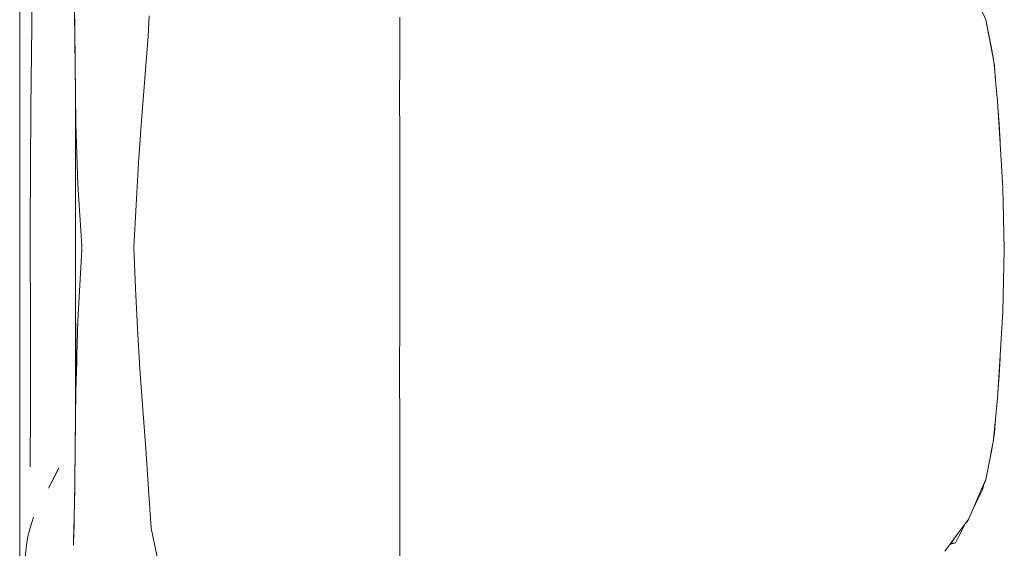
# Model space of a CAD drawing. Header units: millimetres. Extents: x -261 to 187, y -214 to 106.
# Tile 892 of 1056: x -201.013 to -200.241, y 13.922 to 14.336. Entities that reach past the tile are written whole.
import ezdxf

# ---------------------------------------------------------------- set-up
doc = ezdxf.new("R2010")
doc.units = ezdxf.units.MM
doc.header["$LTSCALE"] = 0.005
doc.header["$MEASUREMENT"] = 0
doc.layers.add('IFC-Elemento de mobília-Contorno', color=9, linetype='Continuous', lineweight=5)

msp = doc.modelspace()

# ---------------------------------------------------------------- linework, layer by layer
at = {"layer": 'IFC-Elemento de mobília-Contorno', "lineweight": 5}
for p, q in [((-201.01274, 14.271), (-201.01264, 14.42444)), ((-201.00414, 14.26655), (-201.00299, 14.35906)), ((-200.96991, 14.34767), (-200.96962, 14.32682)), ((-200.96989, 14.34645), (-200.96969, 14.33154)), ((-200.25878, 14.34352), (-200.25547, 14.33582)), ((-200.91198, 14.32301), (-200.91122, 14.33904)), ((-200.71487, 14.3022), (-200.71486, 14.33801)), ((-200.25547, 14.33582), (-200.24926, 14.30445)), ((-200.25547, 14.33582), (-200.25236, 14.32014)), ((-200.25547, 14.33582), (-200.25392, 14.32798)), ((-200.96962, 14.32682), (-200.96947, 14.31547)), ((-200.96962, 14.32635), (-200.96959, 14.32446)), ((-200.25392, 14.32798), (-200.25236, 14.32014)), ((-200.96959, 14.32446), (-200.96936, 14.30681)), ((-200.91454, 14.29001), (-200.91198, 14.32301)), ((-200.25236, 14.32014), (-200.25081, 14.31229)), ((-200.96947, 14.31547), (-200.96932, 14.30413)), ((-200.25151, 14.3158), (-200.25094, 14.31302)), ((-200.25094, 14.31302), (-200.24933, 14.30504)), ((-200.25081, 14.31229), (-200.24926, 14.30445)), ((-200.96932, 14.30413), (-200.96925, 14.29855)), ((-200.9693, 14.30215), (-200.96929, 14.30132)), ((-200.7149, 14.27556), (-200.71487, 14.3022)), ((-200.24933, 14.30504), (-200.24927, 14.30449)), ((-200.24926, 14.30445), (-200.24891, 14.30082)), ((-200.24926, 14.30445), (-200.24865, 14.29959)), ((-200.96929, 14.30132), (-200.96898, 14.2777)), ((-200.96923, 14.29698), (-200.96901, 14.27976)), ((-200.24891, 14.30082), (-200.24786, 14.28972)), ((-200.24865, 14.29959), (-200.24773, 14.28839)), ((-200.91717, 14.2572), (-200.91454, 14.29001)), ((-200.24786, 14.28972), (-200.24773, 14.28839)), ((-200.24773, 14.28839), (-200.2462, 14.27232)), ((-200.96901, 14.01864), (-200.96901, 14.27976)), ((-200.96898, 14.2777), (-200.9687, 14.25454)), ((-200.7149, 14.27556), (-200.71486, 14.24571)), ((-200.2462, 14.27232), (-200.24514, 14.25556)), ((-200.24618, 14.27198), (-200.24617, 14.2719)), ((-200.24618, 14.27198), (-200.24617, 14.2719)), ((-200.24618, 14.27198), (-200.24617, 14.2719)), ((-200.24617, 14.2719), (-200.24525, 14.25744)), ((-201.01274, 14.271), (-201.01273, 14.06106)), ((-201.00444, 14.17417), (-201.00414, 14.26655)), ((-200.91955, 14.22393), (-200.91717, 14.2572)), ((-200.24528, 14.25786), (-200.24501, 14.25444)), ((-200.9687, 14.25454), (-200.96717, 14.20688)), ((-200.24514, 14.25556), (-200.24407, 14.23881)), ((-200.24501, 14.25444), (-200.24407, 14.23881)), ((-200.24501, 14.25444), (-200.2442, 14.241)), ((-200.71486, 14.24571), (-200.71486, 14.20956)), ((-200.2442, 14.241), (-200.24416, 14.24023)), ((-200.24407, 14.23881), (-200.24218, 14.20427)), ((-200.92148, 14.19106), (-200.91955, 14.22393)), ((-200.71488, 14.17414), (-200.71486, 14.20956)), ((-200.96717, 14.20688), (-200.96408, 14.15888)), ((-200.24218, 14.20427), (-200.24091, 14.15592)), ((-200.24218, 14.20427), (-200.24091, 14.15593)), ((-200.92329, 14.15758), (-200.92148, 14.19106)), ((-201.00444, 14.17417), (-201.00424, 14.08603)), ((-200.71488, 14.17414), (-200.71487, 14.14206)), ((-200.96556, 14.1281), (-200.96408, 14.15575)), ((-200.96408, 14.15888), (-200.96392, 14.15758)), ((-200.96408, 14.15888), (-200.96401, 14.15823)), ((-200.96408, 14.15575), (-200.96392, 14.15758)), ((-200.96408, 14.15575), (-200.96401, 14.15667)), ((-200.96401, 14.15823), (-200.96392, 14.15758)), ((-200.96401, 14.15667), (-200.96392, 14.15758)), ((-200.92329, 14.15758), (-200.92192, 14.12574)), ((-200.24218, 14.10757), (-200.24091, 14.15592)), ((-200.71487, 14.10459), (-200.71487, 14.14206)), ((-200.96704, 14.10045), (-200.96556, 14.1281)), ((-200.92192, 14.12574), (-200.92048, 14.09421)), ((-200.71491, 14.05551), (-200.71487, 14.10459)), ((-200.24407, 14.07303), (-200.24218, 14.10757)), ((-200.9687, 14.04544), (-200.9687, 14.0983)), ((-200.96787, 14.07295), (-200.96704, 14.10045)), ((-200.92048, 14.09421), (-200.9185, 14.06234)), ((-201.00424, 14.08603), (-201.00421, 14.03276)), ((-200.96801, 14.06815), (-200.96787, 14.07295)), ((-200.24514, 14.05628), (-200.24407, 14.07303)), ((-200.24501, 14.05741), (-200.24407, 14.07303)), ((-200.24501, 14.05741), (-200.2442, 14.07085)), ((-200.2442, 14.07085), (-200.24416, 14.07161)), ((-200.9687, 14.04544), (-200.96801, 14.06815)), ((-201.01273, 14.06106), (-201.01265, 13.89344)), ((-200.9185, 14.06234), (-200.91632, 14.03082)), ((-200.71491, 14.05551), (-200.71487, 14.0235)), ((-200.2462, 14.03952), (-200.24514, 14.05628)), ((-200.24528, 14.054), (-200.24501, 14.05741)), ((-200.24617, 14.03994), (-200.24525, 14.0544)), ((-200.96894, 14.02397), (-200.9687, 14.04544)), ((-200.24618, 14.03986), (-200.24617, 14.03994)), ((-200.24618, 14.03986), (-200.24617, 14.03994)), ((-200.24618, 14.03986), (-200.24617, 14.03994)), ((-201.00464, 13.98596), (-201.00421, 14.03276)), ((-200.24773, 14.02346), (-200.2462, 14.03952)), ((-200.91632, 14.03082), (-200.9139, 13.99993)), ((-200.96921, 14.00192), (-200.96894, 14.02397)), ((-200.96921, 14.00258), (-200.96901, 14.01864)), ((-200.71487, 13.98903), (-200.71487, 14.0235)), ((-200.24926, 14.0074), (-200.24773, 14.02346)), ((-200.24865, 14.01225), (-200.24773, 14.02346)), ((-200.24926, 14.0074), (-200.24865, 14.01225)), ((-200.96933, 13.99232), (-200.96921, 14.00258)), ((-200.96924, 13.99963), (-200.96921, 14.00192)), ((-200.25094, 13.99882), (-200.24933, 14.0068)), ((-200.25081, 13.99955), (-200.24926, 14.0074)), ((-200.24933, 14.0068), (-200.24927, 14.00734)), ((-200.9139, 13.99993), (-200.91165, 13.96842)), ((-200.25392, 13.98386), (-200.25081, 13.99955)), ((-200.25148, 13.99619), (-200.25094, 13.99882)), ((-200.96949, 13.98051), (-200.96933, 13.99232)), ((-200.96948, 13.98081), (-200.9694, 13.98746)), ((-200.71487, 13.98903), (-200.71486, 13.94712)), ((-200.99004, 13.96926), (-200.98206, 13.98498)), ((-200.98605, 13.97712), (-200.98206, 13.98498)), ((-200.96964, 13.96871), (-200.96949, 13.98051)), ((-200.96953, 13.97731), (-200.96948, 13.98081)), ((-200.25547, 13.97602), (-200.25392, 13.98386)), ((-200.99004, 13.96926), (-200.98605, 13.97712)), ((-200.25878, 13.96832), (-200.25547, 13.97602)), ((-200.25802, 13.96775), (-200.25706, 13.97232)), ((-200.2572, 13.97165), (-200.25577, 13.9749)), ((-200.25577, 13.9749), (-200.25562, 13.97569)), ((-200.25577, 13.9749), (-200.25562, 13.97569)), ((-200.96982, 13.9578), (-200.96964, 13.96871)), ((-200.96978, 13.95993), (-200.9697, 13.9653)), ((-200.91165, 13.96842), (-200.91071, 13.9531)), ((-200.26871, 13.94524), (-200.25878, 13.96832)), ((-200.2654, 13.95294), (-200.25878, 13.96832)), ((-200.2633, 13.95738), (-200.25802, 13.96775)), ((-200.2633, 13.95738), (-200.26066, 13.96256)), ((-200.26209, 13.96063), (-200.25878, 13.96832)), ((-200.26066, 13.96256), (-200.25802, 13.96775)), ((-200.97001, 13.94689), (-200.96982, 13.9578)), ((-200.96987, 13.95486), (-200.96978, 13.95993)), ((-200.26555, 13.95258), (-200.2633, 13.95738)), ((-200.2654, 13.95294), (-200.26209, 13.96063)), ((-200.2654, 13.95294), (-200.2633, 13.95738)), ((-200.91071, 13.9531), (-200.90978, 13.93778)), ((-200.71487, 13.90504), (-200.71486, 13.94712)), ((-201.0044, 13.93901), (-201.0019, 13.9465)), ((-200.97046, 13.93043), (-200.97017, 13.93924)), ((-200.97031, 13.93574), (-200.97001, 13.94689)), ((-200.97017, 13.93924), (-200.97008, 13.94425)), ((-200.27384, 13.93665), (-200.27121, 13.94183)), ((-200.27345, 13.93891), (-200.27109, 13.94206)), ((-200.27136, 13.94153), (-200.26931, 13.94408)), ((-200.27121, 13.94183), (-200.27109, 13.94206)), ((-200.27121, 13.94183), (-200.27109, 13.94206)), ((-200.27109, 13.94206), (-200.26871, 13.94524)), ((-200.26931, 13.94408), (-200.26893, 13.94495)), ((-201.00746, 13.92459), (-201.00628, 13.93169)), ((-201.00628, 13.93169), (-201.0044, 13.93901)), ((-200.97062, 13.9246), (-200.97031, 13.93574)), ((-200.90978, 13.93778), (-200.90845, 13.93161)), ((-200.90845, 13.93161), (-200.90711, 13.92544)), ((-200.28293, 13.92623), (-200.27819, 13.93257)), ((-200.27819, 13.93257), (-200.27582, 13.93574)), ((-200.27648, 13.93146), (-200.27384, 13.93665)), ((-200.27582, 13.93574), (-200.27345, 13.93891)), ((-201.00849, 13.91549), (-201.00746, 13.92459)), ((-200.90711, 13.92544), (-200.90445, 13.91311)), ((-200.28529, 13.92307), (-200.28293, 13.92623)), ((-200.28389, 13.92493), (-200.27912, 13.92628)), ((-200.28293, 13.92623), (-200.27912, 13.92628)), ((-200.27912, 13.92628), (-200.27648, 13.93146)), ((-200.28766, 13.9199), (-200.28529, 13.92307))]:
    msp.add_line(p, q, dxfattribs=at)

doc.saveas('drawing.dxf')
